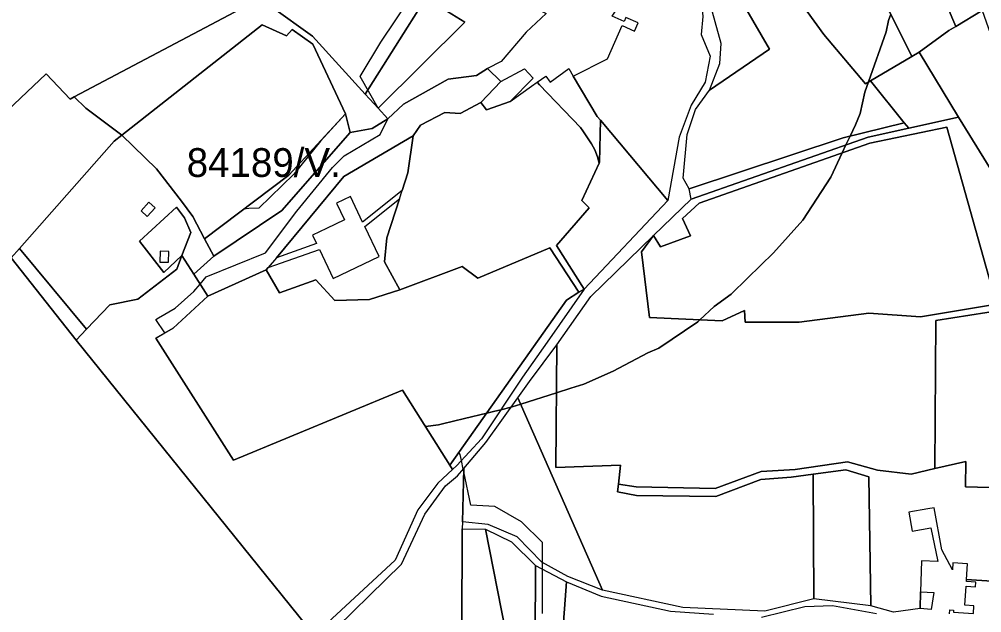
# Model space of a CAD drawing. Extents: x -477304 to -465429, y -1159113 to -1149210.
# Drawn here: x -474653 to -474151, y -1155818 to -1155509 of the extents above; entities that cross this region are included whole.
import ezdxf

# ---------------------------------------------------------------- set-up
doc = ezdxf.new("R2010")
doc.units = 0
for name, color, linetype in [('BPEJ_s', 7, 'Continuous'), ('orna_s', 7, 'Continuous'), ('PUPFL_s', 7, 'Continuous'), ('sad_s', 7, 'Continuous'), ('trav_porost_s', 7, 'Continuous'), ('zahrada_s', 7, 'Continuous')]:
    doc.layers.add(name, color=color, linetype=linetype)

msp = doc.modelspace()

# ---------------------------------------------------------------- linework, layer by layer
at = {"layer": 'BPEJ_s'}
for points in [[(-474198.81, -1155505.96), (-474199.9, -1155509.23), (-474201.17, -1155515.19), (-474210.36, -1155541.33), (-474212.23, -1155546.66), (-474214.78, -1155557.71), (-474217.12, -1155563.67), (-474219.92, -1155569.53), (-474222.13, -1155574.17), (-474224.13, -1155578.37), (-474230.09, -1155590.89), (-474244.55, -1155613.42), (-474259.86, -1155630.44), (-474273.46, -1155643.64), (-474281.98, -1155651.91), (-474290.91, -1155658.5), (-474298.29, -1155665.33), (-474299.41, -1155666.37), (-474319.61, -1155680.19), (-474325.36, -1155682.53), (-474343.43, -1155692.1), (-474358.74, -1155698.91), (-474365.58, -1155701.08), (-474373.04, -1155703.45), (-474391.66, -1155709.38), (-474396.16, -1155710.81), (-474396.65, -1155710.93), (-474402, -1155712.22), (-474405.77, -1155713.12), (-474409.35, -1155713.98), (-474420.99, -1155716.78), (-474432.4, -1155719.53), (-474434.54, -1155720.04), (-474441.28, -1155720.96), (-474453.21, -1155702.01), (-474541.45, -1155738.49), (-474581.87, -1155674.95), (-474577.13, -1155672.21), (-474581.88, -1155665.14), (-474580.52, -1155664.25), (-474571.8, -1155659.35), (-474562.02, -1155650.64), (-474558.76, -1155646.72), (-474555.64, -1155642.98), (-474524.77, -1155630.42), (-474508.44, -1155608.75), (-474489.73, -1155585.99), (-474483.77, -1155579.83), (-474464.95, -1155568.81), (-474461, -1155560.62), (-474466.04, -1155555.06), (-474475.3, -1155538.42), (-474464.64, -1155520.5), (-474417.31, -1155450.02)], [(-474380.34, -1155818.46), (-474380.34, -1155795.41), (-474380.34, -1155791.98), (-474380.34, -1155781.52), (-474391.22, -1155770.63), (-474405.07, -1155762.72), (-474417.61, -1155762.06), (-474421.3, -1155744.67), (-474421.6, -1155743.24), (-474422.56, -1155738.76), (-474423.21, -1155735.67), (-474423.93, -1155734.62), (-474428.56, -1155741.17), (-474441.28, -1155720.96), (-474453.21, -1155702.01), (-474541.45, -1155738.49), (-474581.87, -1155674.95), (-474577.13, -1155672.21), (-474581.88, -1155665.14), (-474580.52, -1155664.25), (-474571.8, -1155659.35), (-474562.02, -1155650.64), (-474558.76, -1155646.72), (-474555.64, -1155642.98), (-474524.77, -1155630.42), (-474508.44, -1155608.75), (-474489.73, -1155585.99), (-474483.77, -1155579.83), (-474464.95, -1155568.81), (-474461, -1155560.62), (-474466.04, -1155555.06), (-474475.3, -1155538.42), (-474464.64, -1155520.5), (-474417.31, -1155450.02)], [(-474380.34, -1155818.46), (-474380.34, -1155795.41), (-474380.34, -1155791.98), (-474380.34, -1155781.52), (-474391.22, -1155770.63), (-474405.07, -1155762.72), (-474417.61, -1155762.06), (-474421.3, -1155744.67), (-474421.6, -1155743.24), (-474422.56, -1155738.76), (-474423.21, -1155735.67), (-474423.93, -1155734.62), (-474428.56, -1155741.17), (-474441.28, -1155720.96), (-474434.54, -1155720.04), (-474432.4, -1155719.53), (-474420.99, -1155716.78), (-474409.35, -1155713.98), (-474405.77, -1155713.12), (-474402, -1155712.22), (-474396.65, -1155710.93), (-474396.16, -1155710.81), (-474391.66, -1155709.38), (-474373.04, -1155703.45), (-474365.58, -1155701.08), (-474358.74, -1155698.91), (-474343.43, -1155692.1), (-474325.36, -1155682.53), (-474319.61, -1155680.19), (-474299.41, -1155666.37), (-474298.29, -1155665.33), (-474290.91, -1155658.5), (-474281.98, -1155651.91), (-474273.46, -1155643.64), (-474259.86, -1155630.44), (-474244.55, -1155613.42), (-474230.09, -1155590.89), (-474224.13, -1155578.37), (-474222.13, -1155574.17), (-474219.92, -1155569.53), (-474217.12, -1155563.67), (-474214.78, -1155557.71), (-474212.23, -1155546.66), (-474210.36, -1155541.33), (-474201.17, -1155515.19), (-474199.9, -1155509.23), (-474198.81, -1155505.96)], [(-474605.92, -1155657.56), (-474617.96, -1155670.22), (-474652.97, -1155628.22), (-474603.6, -1155572.23), (-474599.59, -1155569.04), (-474526.4, -1155511.49), (-474513.76, -1155517.25), (-474510.73, -1155514.03), (-474500.09, -1155521.68), (-474482.91, -1155557.9), (-474496.07, -1155572.12), (-474509.92, -1155589.33), (-474528.17, -1155607.07), (-474533.32, -1155607.32), (-474536, -1155607.69), (-474556.42, -1155623.14), (-474551.61, -1155632.13), (-474562.02, -1155641.6), (-474568.23, -1155631.86), (-474570.97, -1155638.93), (-474591.26, -1155654.68), (-474605.92, -1155657.56)]]:
    msp.add_lwpolyline(points, dxfattribs=at)
msp.add_lwpolyline([(-474526.4, -1155511.49), (-474513.76, -1155517.25), (-474510.73, -1155514.03), (-474500.09, -1155521.68), (-474482.91, -1155557.9), (-474496.07, -1155572.12), (-474509.92, -1155589.33), (-474528.17, -1155607.07), (-474533.32, -1155607.32), (-474536, -1155607.69), (-474556.42, -1155623.14), (-474551.61, -1155632.13), (-474562.02, -1155641.6), (-474568.23, -1155631.86), (-474570.97, -1155638.93), (-474591.26, -1155654.68), (-474605.92, -1155657.56), (-474617.96, -1155670.22), (-474652.97, -1155628.22), (-474603.6, -1155572.23), (-474599.59, -1155569.04)], close=True, dxfattribs=at)
at = {"layer": 'orna_s'}
for points in [[(-474261.06, -1155478.58), (-474233.74, -1155516.6), (-474211.99, -1155542.26), (-474209.38, -1155540.77), (-474191.72, -1155562.64), (-474223.51, -1155570.41), (-474303.86, -1155597.03), (-474306.99, -1155591.51), (-474304.9, -1155568.75), (-474300.52, -1155555.74), (-474293.27, -1155545.65), (-474261.99, -1155524.17), (-474295.53, -1155466.42), (-474264.56, -1155462.95), (-474263.75, -1155474.83)], [(-474295.53, -1155466.42), (-474261.99, -1155524.17), (-474293.27, -1155545.65), (-474287.87, -1155531.73), (-474287.26, -1155521.3), (-474293.5, -1155498.56), (-474296.38, -1155472.9)], [(-474223.55, -1155464.18), (-474212.93, -1155484.37), (-474199.3, -1155504.99), (-474187.72, -1155528.03), (-474209.38, -1155540.77), (-474211.99, -1155542.26), (-474233.74, -1155516.6), (-474261.06, -1155478.58)], [(-474163.44, -1155559.72), (-474189.42, -1155565.49), (-474191.72, -1155562.64), (-474209.38, -1155540.77), (-474187.72, -1155528.03), (-474183.95, -1155525.81)], [(-474189.42, -1155565.49), (-474210.64, -1155570.16), (-474302.84, -1155602.37), (-474303.86, -1155597.03), (-474223.51, -1155570.41), (-474191.72, -1155562.64)], [(-474222.18, -1155743.55), (-474210.23, -1155747.18), (-474209.16, -1155814.56), (-474238.87, -1155810.88), (-474239.3, -1155745.92)]]:
    msp.add_lwpolyline(points, close=True, dxfattribs=at)
msp.add_lwpolyline([(-474168.16, -1155818.72), (-474168.02, -1155816.62), (-474166, -1155816.75), (-474166.07, -1155817.86), (-474155.72, -1155818.55), (-474155.44, -1155814.46), (-474160.19, -1155814.15), (-474159.53, -1155804.3), (-474154.63, -1155804.63), (-474154.46, -1155802.15), (-474159.36, -1155801.82), (-474159.3, -1155800.81), (-474146.17, -1155801.58), (-474146.1, -1155813.23), (-474143.55, -1155821.7)], dxfattribs=at)
at = {"layer": 'PUPFL_s'}
for points in [[(-474617.09, -1155474.92), (-474500.29, -1155393.44), (-474484.54, -1155403.64), (-474412.53, -1155453.32), (-474430.52, -1155480.62), (-474441.09, -1155497.42), (-474472.72, -1155547.69), (-474500.15, -1155517.45), (-474521.65, -1155502.2), (-474522.11, -1155494.83), (-474624.42, -1155549.1), (-474626.53, -1155550.24), (-474639.01, -1155537.09), (-474692.67, -1155587.82), (-474723.24, -1155550.86), (-474722.04, -1155506.28)], [(-474461, -1155560.62), (-474469.18, -1155565.64), (-474480.51, -1155567.62), (-474482.91, -1155557.9), (-474500.09, -1155521.68), (-474510.73, -1155514.03), (-474513.76, -1155517.25), (-474526.4, -1155511.49), (-474599.59, -1155569.04), (-474618.43, -1155555), (-474624.42, -1155549.1), (-474522.11, -1155494.83), (-474521.65, -1155502.2), (-474500.15, -1155517.45), (-474472.72, -1155547.69), (-474466.04, -1155555.06)], [(-474441.09, -1155497.42), (-474420.88, -1155510.09), (-474466.04, -1155555.06), (-474472.72, -1155547.69)], [(-474639.01, -1155537.09), (-474626.53, -1155550.24), (-474624.42, -1155549.1), (-474618.43, -1155555), (-474599.59, -1155569.04), (-474603.6, -1155572.23), (-474652.97, -1155628.22), (-474657.22, -1155633.04), (-474692.67, -1155587.82)], [(-474523.26, -1155638.15), (-474524.27, -1155639.36), (-474554.79, -1155652.96), (-474562.02, -1155641.6), (-474551.61, -1155632.13), (-474516.13, -1155608.37), (-474480.51, -1155567.62), (-474469.18, -1155565.64), (-474461, -1155560.62), (-474452.76, -1155552.99), (-474429.5, -1155539.88), (-474414.63, -1155538), (-474408.99, -1155534.29), (-474401.98, -1155541.04), (-474412.52, -1155552.02), (-474423.3, -1155557.82), (-474431.3, -1155557.22), (-474443.93, -1155563.81), (-474447.64, -1155569.42), (-474483.81, -1155590.65), (-474518.99, -1155633.01)], [(-474551.61, -1155632.13), (-474556.42, -1155623.14), (-474512.57, -1155589.96), (-474482.91, -1155557.9), (-474480.51, -1155567.62), (-474516.13, -1155608.37)], [(-474617.96, -1155670.22), (-474623.37, -1155675.92), (-474657.22, -1155633.04), (-474652.97, -1155628.22)], [(-474623.37, -1155675.92), (-474617.96, -1155670.22), (-474605.92, -1155657.56), (-474591.26, -1155654.68), (-474570.97, -1155638.93), (-474568.23, -1155631.86), (-474562.02, -1155641.6), (-474554.79, -1155652.96), (-474572.86, -1155669.74), (-474581.87, -1155674.95), (-474541.45, -1155738.49), (-474453.21, -1155702.01), (-474428.56, -1155741.17), (-474427.15, -1155743.38), (-474434.86, -1155750.52), (-474445.29, -1155764.42), (-474457.11, -1155790.7), (-474499.37, -1155829.73)], [(-474412.15, -1155727.48), (-474424.94, -1155741.34), (-474427.15, -1155743.38), (-474428.56, -1155741.17), (-474367.76, -1155655.1), (-474361.34, -1155651.02), (-474358.63, -1155649.3), (-474377.84, -1155677.08), (-474390.78, -1155695.34)], [(-474349.04, -1155806.34), (-474367.06, -1155799.15), (-474380.65, -1155791.81), (-474393.59, -1155778.55), (-474408.61, -1155772.02), (-474422.02, -1155770.65), (-474421.25, -1155742.82), (-474409.86, -1155729.34), (-474393.13, -1155706.03)], [(-474430.87, -1155751.98), (-474424.63, -1155746.8), (-474421.25, -1155742.82), (-474422.02, -1155770.65), (-474422.12, -1155774.37), (-474422.4, -1155826.75), (-474424.73, -1155838.61), (-474426.72, -1155855.91), (-474418.31, -1155865.06), (-474417.98, -1155873.85), (-474413.8, -1155874.13), (-474417.32, -1155893.14), (-474412.71, -1155933.72), (-474447.86, -1155891.22), (-474471.85, -1155863.12), (-474495.67, -1155833.72), (-474453.77, -1155792.84), (-474441.65, -1155766.72)], [(-474426.72, -1155855.91), (-474424.73, -1155838.61), (-474422.4, -1155826.75), (-474422.12, -1155774.37), (-474410, -1155774.55), (-474380.75, -1155922.93), (-474376.71, -1155922.93), (-474364.01, -1155922.94), (-474361.91, -1155984.48), (-474364.01, -1155983.71), (-474372.17, -1155980.73), (-474393.14, -1155956.01), (-474412.71, -1155933.72), (-474417.32, -1155893.14), (-474413.8, -1155874.13), (-474417.98, -1155873.85), (-474418.31, -1155865.06)], [(-474376.71, -1155922.93), (-474380.75, -1155922.93), (-474410, -1155774.55), (-474396.48, -1155781.19), (-474384.03, -1155793.44), (-474384.17, -1155831.49), (-474370.09, -1155832.39)], [(-474384.17, -1155831.49), (-474384.03, -1155793.44), (-474367.87, -1155802.05), (-474370.09, -1155832.39)]]:
    msp.add_lwpolyline(points, close=True, dxfattribs=at)
msp.add_lwpolyline([(-474657.22, -1155633.04), (-474623.37, -1155675.92), (-474499.37, -1155829.73), (-474531.48, -1155852.89), (-474539.27, -1155868.59), (-474550.33, -1155880.64), (-474557.81, -1155894.24), (-474567.23, -1155909.74), (-474579, -1155923.53), (-474592.24, -1155945.29), (-474611.54, -1155978.91), (-474613.55, -1155986.74), (-474639.7, -1156023), (-474658.54, -1156041.69)], dxfattribs=at)
at = {"layer": 'sad_s'}
msp.add_lwpolyline([(-474423.3, -1155557.82), (-474412.52, -1155552.02), (-474409.44, -1155555.8), (-474397.16, -1155551.57), (-474385.99, -1155543.61), (-474383.01, -1155541.5), (-474381.83, -1155542.76), (-474360.43, -1155565.15), (-474359.29, -1155566.85), (-474354.71, -1155573.64), (-474353.02, -1155576.78), (-474351.58, -1155580.35), (-474350.75, -1155583.67), (-474359.84, -1155603.09), (-474356.07, -1155606.93), (-474373.02, -1155626.57), (-474358.63, -1155649.3), (-474361.34, -1155651.02), (-474376.42, -1155627.82), (-474414.01, -1155643.65), (-474422.14, -1155637.61), (-474454.68, -1155649.78), (-474462.64, -1155635.06), (-474461.46, -1155622.54), (-474454.89, -1155602.25), (-474453.5, -1155597.94), (-474450.53, -1155588.75), (-474447.64, -1155569.42), (-474443.93, -1155563.81), (-474431.3, -1155557.22)], close=True, dxfattribs=at)
at = {"layer": 'trav_porost_s'}
for points in [[(-474255.41, -1155441.93), (-474229.97, -1155427.96), (-474230.55, -1155419.6), (-474224.83, -1155415.28), (-474213.18, -1155446.51), (-474204.97, -1155451.5), (-474179.4, -1155477.97), (-474164.95, -1155512.37), (-474168.59, -1155514.57), (-474183.95, -1155525.81), (-474187.72, -1155528.03), (-474199.3, -1155504.99), (-474212.93, -1155484.37), (-474223.55, -1155464.18), (-474261.06, -1155478.58), (-474263.75, -1155474.83), (-474264.56, -1155462.95), (-474260.51, -1155462.66), (-474248.44, -1155461.85), (-474230.7, -1155454.05), (-474232.27, -1155438.52), (-474251.63, -1155441.4)], [(-474343.98, -1155507), (-474330.6, -1155487.08), (-474321.63, -1155477.13), (-474311.01, -1155469.09), (-474299.38, -1155465.62), (-474299.9, -1155470.25), (-474296.68, -1155507.23), (-474297.62, -1155516.59), (-474292.89, -1155527.89), (-474295.45, -1155541.42), (-474302.8, -1155553.51), (-474309.02, -1155570.06), (-474315.02, -1155603.21), (-474350.05, -1155561.34), (-474351.74, -1155559.32), (-474364.24, -1155538.3), (-474346.46, -1155529.33), (-474338.74, -1155511.92), (-474332.27, -1155514.78), (-474330.39, -1155510.52), (-474336.85, -1155507.66), (-474337.78, -1155509.75)], [(-474179.4, -1155477.97), (-474157.64, -1155471.79), (-474155.8, -1155493.77), (-474142.73, -1155487.46), (-474136.98, -1155495.49), (-474151.19, -1155504.07), (-474164.95, -1155512.37)], [(-474401.85, -1155530.58), (-474408.99, -1155534.29), (-474414.63, -1155538), (-474429.5, -1155539.88), (-474452.76, -1155552.99), (-474461, -1155560.62), (-474466.04, -1155555.06), (-474420.88, -1155510.09), (-474441.09, -1155497.42), (-474430.52, -1155480.62), (-474416.12, -1155487.76), (-474383.31, -1155503.28), (-474378.32, -1155505.64), (-474388.82, -1155515.35)], [(-474144.43, -1155555.14), (-474145.58, -1155570.4), (-474142.92, -1155584.13), (-474146.56, -1155586.94), (-474163.44, -1155559.72), (-474183.95, -1155525.81), (-474168.59, -1155514.57), (-474164.95, -1155512.37), (-474151.19, -1155504.07), (-474134.59, -1155550.86)], [(-474599.59, -1155569.04), (-474526.4, -1155511.49), (-474513.76, -1155517.25), (-474510.73, -1155514.03), (-474500.09, -1155521.68), (-474482.91, -1155557.9), (-474512.57, -1155589.96), (-474556.42, -1155623.14), (-474562.64, -1155611.52), (-474568.42, -1155603.44), (-474581.55, -1155586.61)], [(-474397.16, -1155551.57), (-474409.44, -1155555.8), (-474412.52, -1155552.02), (-474401.98, -1155541.04), (-474389.62, -1155534.44), (-474385.09, -1155539.28)], [(-474359.29, -1155566.85), (-474360.43, -1155565.15), (-474381.83, -1155542.76), (-474383.01, -1155541.5), (-474378.58, -1155538.36), (-474376.37, -1155541.42), (-474366.59, -1155534.34), (-474364.24, -1155538.3), (-474351.74, -1155559.32), (-474350.05, -1155561.34), (-474350.53, -1155583.22), (-474350.75, -1155583.67), (-474351.58, -1155580.35), (-474353.02, -1155576.78), (-474354.71, -1155573.64)], [(-474350.53, -1155583.22), (-474350.05, -1155561.34), (-474315.02, -1155603.21), (-474358.63, -1155649.3), (-474373.02, -1155626.57), (-474356.07, -1155606.93), (-474359.84, -1155603.09), (-474350.75, -1155583.67)], [(-474617.96, -1155670.22), (-474652.97, -1155628.22), (-474603.6, -1155572.23), (-474599.59, -1155569.04), (-474581.55, -1155586.61), (-474568.42, -1155603.44), (-474562.64, -1155611.52), (-474556.42, -1155623.14), (-474551.61, -1155632.13), (-474562.02, -1155641.6), (-474568.23, -1155631.86), (-474563.6, -1155619.91), (-474566.98, -1155612.13), (-474571.08, -1155606.62), (-474590.34, -1155624.4), (-474577.64, -1155640.69), (-474568.23, -1155631.86), (-474570.97, -1155638.93), (-474591.26, -1155654.68), (-474605.92, -1155657.56)], [(-474183.24, -1155663.83), (-474210.18, -1155661.94), (-474246.51, -1155666.52), (-474274.69, -1155666.51), (-474275.06, -1155660.44), (-474286.64, -1155665.84), (-474324.61, -1155664.18), (-474328.68, -1155629.87), (-474322.44, -1155621.35), (-474318.86, -1155627.25), (-474303.11, -1155621.59), (-474307.35, -1155612.46), (-474298.68, -1155604.62), (-474209.72, -1155573.3), (-474169.54, -1155564.95), (-474143.71, -1155657.14)], [(-474589.49, -1155608.59), (-474586.34, -1155611.45), (-474582.22, -1155606.93), (-474585.42, -1155604.08)], [(-474571.08, -1155606.62), (-474566.98, -1155612.13), (-474563.6, -1155619.91), (-474568.23, -1155631.86), (-474577.64, -1155640.69), (-474590.34, -1155624.4)], [(-474470.49, -1155654.8), (-474454.68, -1155649.78), (-474422.14, -1155637.61), (-474414.01, -1155643.65), (-474376.42, -1155627.82), (-474361.34, -1155651.02), (-474367.76, -1155655.1), (-474428.56, -1155741.17), (-474453.21, -1155702.01), (-474541.45, -1155738.49), (-474581.87, -1155674.95), (-474572.86, -1155669.74), (-474554.79, -1155652.96), (-474524.27, -1155639.36), (-474517.44, -1155651.3), (-474498.44, -1155644.49), (-474488.51, -1155655.23)], [(-474575.2, -1155635.38), (-474575.08, -1155629.7), (-474579.65, -1155629.64), (-474579.72, -1155635.28)], [(-474134.03, -1155721.98), (-474134.28, -1155724.46), (-474139.11, -1155732.61), (-474140.96, -1155753.05), (-474159.89, -1155752.39), (-474159.61, -1155739.19), (-474175.82, -1155742.98), (-474175.26, -1155665.79), (-474139.86, -1155660.23), (-474140.61, -1155681.9), (-474135.84, -1155705.71), (-474136.48, -1155720.97)], [(-474331.25, -1155756.94), (-474290.01, -1155757.52), (-474266.47, -1155748.6), (-474250.61, -1155747.49), (-474239.3, -1155745.92), (-474238.87, -1155810.88), (-474264.5, -1155817.26), (-474307.18, -1155815.31), (-474349.04, -1155806.34), (-474393.13, -1155706.03), (-474387.01, -1155697.5), (-474372.79, -1155678.39), (-474373.43, -1155742.31), (-474339.65, -1155741.16), (-474340.72, -1155750.98), (-474341.16, -1155755.04)]]:
    msp.add_lwpolyline(points, close=True, dxfattribs=at)
for points in [[(-474139.86, -1155660.23), (-474175.26, -1155665.79), (-474175.82, -1155742.98), (-474188.13, -1155745.86), (-474205.71, -1155743.85), (-474221.31, -1155739.42), (-474248.63, -1155743.38), (-474266.38, -1155744.53), (-474290.34, -1155753.25), (-474331.47, -1155752.42), (-474340.72, -1155750.98), (-474339.65, -1155741.16), (-474373.43, -1155742.31), (-474372.79, -1155678.39), (-474355.15, -1155653.13), (-474322.44, -1155621.35), (-474328.68, -1155629.87), (-474324.61, -1155664.18), (-474286.64, -1155665.84), (-474275.06, -1155660.44), (-474274.69, -1155666.51), (-474246.51, -1155666.52), (-474210.18, -1155661.94), (-474183.24, -1155663.83), (-474143.71, -1155657.14), (-474169.54, -1155564.95), (-474209.72, -1155573.3), (-474298.68, -1155604.62), (-474307.35, -1155612.46), (-474303.11, -1155621.59), (-474318.86, -1155627.25), (-474322.44, -1155621.35), (-474302.84, -1155602.37), (-474210.64, -1155570.16), (-474189.42, -1155565.49), (-474163.44, -1155559.72), (-474146.56, -1155586.94)], [(-474146.17, -1155801.58), (-474159.3, -1155800.81), (-474158.81, -1155792.53), (-474166.35, -1155792.02), (-474166.6, -1155795.68), (-474172.11, -1155785.37), (-474176.23, -1155763.39), (-474179.46, -1155763.99), (-474189.33, -1155765.62), (-474187.69, -1155775.49), (-474177.83, -1155773.86), (-474174.22, -1155791.37), (-474182.74, -1155791.05), (-474183.34, -1155807.22), (-474183.52, -1155815.94), (-474197.39, -1155817.78), (-474209.16, -1155814.56), (-474210.23, -1155747.18), (-474222.18, -1155743.55), (-474239.3, -1155745.92), (-474250.61, -1155747.49), (-474266.47, -1155748.6), (-474290.01, -1155757.52), (-474331.25, -1155756.94), (-474341.16, -1155755.04), (-474340.72, -1155750.98), (-474331.47, -1155752.42), (-474290.34, -1155753.25), (-474266.38, -1155744.53), (-474248.63, -1155743.38), (-474221.31, -1155739.42), (-474205.71, -1155743.85), (-474188.13, -1155745.86), (-474175.82, -1155742.98), (-474159.61, -1155739.19), (-474159.89, -1155752.39), (-474140.96, -1155753.05)], [(-474370.09, -1155832.39), (-474367.87, -1155802.05), (-474349.66, -1155809.49), (-474313.65, -1155817.31), (-474291.16, -1155818.79)], [(-474266.11, -1155820.34), (-474243.61, -1155814.82), (-474229.11, -1155814.27), (-474206.22, -1155818.58)]]:
    msp.add_lwpolyline(points, dxfattribs=at)
at = {"layer": 'zahrada_s'}
for points in [[(-474518.99, -1155633.01), (-474483.81, -1155590.65), (-474447.64, -1155569.42), (-474450.53, -1155588.75), (-474453.5, -1155597.94), (-474474.07, -1155614.36), (-474480.43, -1155601), (-474487.69, -1155604.46), (-474483.52, -1155613.22), (-474492.93, -1155617.71), (-474500.17, -1155621.17), (-474498.04, -1155625.63)], [(-474524.27, -1155639.36), (-474523.26, -1155638.15), (-474496.55, -1155628.74), (-474489.37, -1155643.8), (-474465.48, -1155632.4), (-474472.97, -1155616.68), (-474454.89, -1155602.25), (-474461.46, -1155622.54), (-474462.64, -1155635.06), (-474454.68, -1155649.78), (-474470.49, -1155654.8), (-474488.51, -1155655.23), (-474498.44, -1155644.49), (-474517.44, -1155651.3)], [(-474176.32, -1155807.48), (-474177.69, -1155816.35), (-474183.52, -1155815.94), (-474183.34, -1155807.22)]]:
    msp.add_lwpolyline(points, close=True, dxfattribs=at)

# ---------------------------------------------------------------- texts
at = {"layer": 'BPEJ_s'}
msp.add_text('84189/V.', height=15, dxfattribs=at).set_placement((-474565.76, -1155590.85))

doc.saveas('drawing.dxf')
